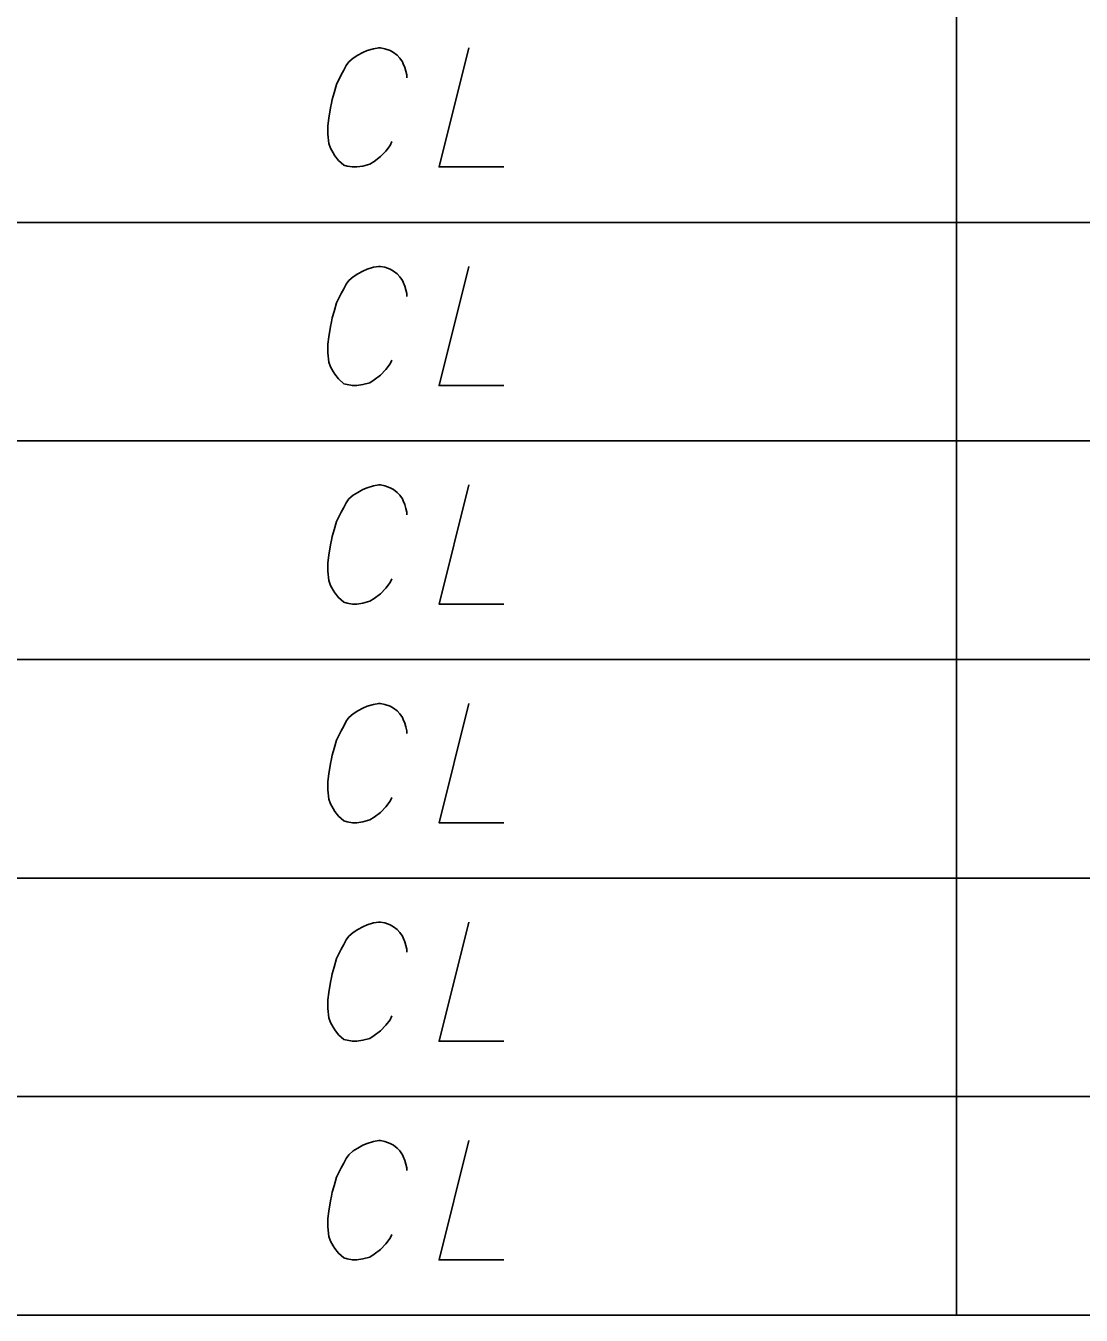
# Model space of a CAD drawing. Extents: x 2074207 to 2076812, y 516372 to 523312.
# Drawn here: x 2076303.1 to 2076345.6, y 518973.1 to 519025 of the extents above; entities that cross this region are included whole.
import ezdxf

# ---------------------------------------------------------------- set-up
doc = ezdxf.new("R2010")
doc.units = 0
for name, color, linetype in [('Prop DirtTable_ Soil Test Results - Outline (Major)', 7, 'Continuous'), ('Prop DirtTable_ Soil Test Results - Outline (Minor)', 7, 'Continuous'), ('Prop DirtTable_ Soil Test Results - Tx (Sample Data)', 7, 'Continuous')]:
    doc.layers.add(name, color=color, linetype=linetype)

msp = doc.modelspace()

# ---------------------------------------------------------------- linework, layer by layer
at = {"layer": 'Prop DirtTable_ Soil Test Results - Outline (Major)'}
msp.add_line((2076260.609, 518973.054), (2076811.903, 518973.054), dxfattribs=at)
at = {"layer": 'Prop DirtTable_ Soil Test Results - Outline (Minor)'}
for p, q in [((2076340.594, 519025.854), (2076340.594, 519017.054)), ((2076260.609, 519017.054), (2076811.903, 519017.054)), ((2076260.609, 519017.054), (2076811.903, 519017.054)), ((2076340.594, 519017.054), (2076340.594, 519008.254)), ((2076260.609, 519008.254), (2076811.903, 519008.254)), ((2076260.609, 519008.254), (2076811.903, 519008.254)), ((2076340.594, 519008.254), (2076340.594, 518999.454)), ((2076260.609, 518999.454), (2076811.903, 518999.454)), ((2076260.609, 518999.454), (2076811.903, 518999.454)), ((2076340.594, 518999.454), (2076340.594, 518990.654)), ((2076260.609, 518990.654), (2076811.903, 518990.654)), ((2076260.609, 518990.654), (2076811.903, 518990.654)), ((2076340.594, 518990.654), (2076340.594, 518981.854)), ((2076260.609, 518981.854), (2076811.903, 518981.854)), ((2076260.609, 518981.854), (2076811.903, 518981.854)), ((2076340.594, 518981.854), (2076340.594, 518973.054)), ((2076260.609, 518973.054), (2076811.903, 518973.054))]:
    msp.add_line(p, q, dxfattribs=at)
at = {"layer": 'Prop DirtTable_ Soil Test Results - Tx (Sample Data)'}
for points in [[(2076318.45, 519022.875), (2076318.45, 519022.988), (2076318.415, 519023.139), (2076318.38, 519023.29), (2076318.309, 519023.442), (2076318.274, 519023.517), (2076318.168, 519023.668), (2076318.062, 519023.782), (2076317.921, 519023.895), (2076317.78, 519023.971), (2076317.569, 519024.046), (2076317.392, 519024.084), (2076317.322, 519024.084), (2076317.11, 519024.046), (2076316.863, 519023.971), (2076316.687, 519023.895), (2076316.475, 519023.782), (2076316.299, 519023.668), (2076316.122, 519023.517), (2076316.016, 519023.366), (2076315.911, 519023.177), (2076315.805, 519022.988), (2076315.628, 519022.61), (2076315.523, 519022.27), (2076315.452, 519022.005), (2076315.417, 519021.854), (2076315.381, 519021.665), (2076315.311, 519021.249), (2076315.276, 519020.947), (2076315.276, 519020.607), (2076315.311, 519020.229), (2076315.381, 519020.04), (2076315.487, 519019.851), (2076315.558, 519019.738), (2076315.699, 519019.549), (2076315.911, 519019.36), (2076316.052, 519019.322), (2076316.263, 519019.284), (2076316.404, 519019.284), (2076316.44, 519019.284), (2076316.687, 519019.322), (2076316.969, 519019.398), (2076317.145, 519019.511), (2076317.392, 519019.7), (2076317.604, 519019.927), (2076317.78, 519020.153), (2076317.851, 519020.305)], [(2076320.955, 519024.084), (2076319.756, 519019.284), (2076322.366, 519019.284)], [(2076318.45, 519014.075), (2076318.45, 519014.188), (2076318.415, 519014.339), (2076318.38, 519014.49), (2076318.309, 519014.642), (2076318.274, 519014.717), (2076318.168, 519014.868), (2076318.062, 519014.982), (2076317.921, 519015.095), (2076317.78, 519015.171), (2076317.569, 519015.246), (2076317.392, 519015.284), (2076317.322, 519015.284), (2076317.11, 519015.246), (2076316.863, 519015.171), (2076316.687, 519015.095), (2076316.475, 519014.982), (2076316.299, 519014.868), (2076316.122, 519014.717), (2076316.016, 519014.566), (2076315.911, 519014.377), (2076315.805, 519014.188), (2076315.628, 519013.81), (2076315.523, 519013.47), (2076315.452, 519013.205), (2076315.417, 519013.054), (2076315.381, 519012.865), (2076315.311, 519012.449), (2076315.276, 519012.147), (2076315.276, 519011.807), (2076315.311, 519011.429), (2076315.381, 519011.24), (2076315.487, 519011.051), (2076315.558, 519010.938), (2076315.699, 519010.749), (2076315.911, 519010.56), (2076316.052, 519010.522), (2076316.263, 519010.484), (2076316.404, 519010.484), (2076316.44, 519010.484), (2076316.687, 519010.522), (2076316.969, 519010.598), (2076317.145, 519010.711), (2076317.392, 519010.9), (2076317.604, 519011.127), (2076317.78, 519011.353), (2076317.851, 519011.505)], [(2076320.955, 519015.284), (2076319.756, 519010.484), (2076322.366, 519010.484)], [(2076318.45, 519005.275), (2076318.45, 519005.388), (2076318.415, 519005.539), (2076318.38, 519005.69), (2076318.309, 519005.842), (2076318.274, 519005.917), (2076318.168, 519006.068), (2076318.062, 519006.182), (2076317.921, 519006.295), (2076317.78, 519006.371), (2076317.569, 519006.446), (2076317.392, 519006.484), (2076317.322, 519006.484), (2076317.11, 519006.446), (2076316.863, 519006.371), (2076316.687, 519006.295), (2076316.475, 519006.182), (2076316.299, 519006.068), (2076316.122, 519005.917), (2076316.016, 519005.766), (2076315.911, 519005.577), (2076315.805, 519005.388), (2076315.628, 519005.01), (2076315.523, 519004.67), (2076315.452, 519004.405), (2076315.417, 519004.254), (2076315.381, 519004.065), (2076315.311, 519003.649), (2076315.276, 519003.347), (2076315.276, 519003.007), (2076315.311, 519002.629), (2076315.381, 519002.44), (2076315.487, 519002.251), (2076315.558, 519002.138), (2076315.699, 519001.949), (2076315.911, 519001.76), (2076316.052, 519001.722), (2076316.263, 519001.684), (2076316.404, 519001.684), (2076316.44, 519001.684), (2076316.687, 519001.722), (2076316.969, 519001.798), (2076317.145, 519001.911), (2076317.392, 519002.1), (2076317.604, 519002.327), (2076317.78, 519002.553), (2076317.851, 519002.705)], [(2076320.955, 519006.484), (2076319.756, 519001.684), (2076322.366, 519001.684)], [(2076318.45, 518996.475), (2076318.45, 518996.588), (2076318.415, 518996.739), (2076318.38, 518996.89), (2076318.309, 518997.042), (2076318.274, 518997.117), (2076318.168, 518997.268), (2076318.062, 518997.382), (2076317.921, 518997.495), (2076317.78, 518997.571), (2076317.569, 518997.646), (2076317.392, 518997.684), (2076317.322, 518997.684), (2076317.11, 518997.646), (2076316.863, 518997.571), (2076316.687, 518997.495), (2076316.475, 518997.382), (2076316.299, 518997.268), (2076316.122, 518997.117), (2076316.016, 518996.966), (2076315.911, 518996.777), (2076315.805, 518996.588), (2076315.628, 518996.21), (2076315.523, 518995.87), (2076315.452, 518995.605), (2076315.417, 518995.454), (2076315.381, 518995.265), (2076315.311, 518994.849), (2076315.276, 518994.547), (2076315.276, 518994.207), (2076315.311, 518993.829), (2076315.381, 518993.64), (2076315.487, 518993.451), (2076315.558, 518993.338), (2076315.699, 518993.149), (2076315.911, 518992.96), (2076316.052, 518992.922), (2076316.263, 518992.884), (2076316.404, 518992.884), (2076316.44, 518992.884), (2076316.687, 518992.922), (2076316.969, 518992.998), (2076317.145, 518993.111), (2076317.392, 518993.3), (2076317.604, 518993.527), (2076317.78, 518993.753), (2076317.851, 518993.905)], [(2076320.955, 518997.684), (2076319.756, 518992.884), (2076322.366, 518992.884)], [(2076318.45, 518987.675), (2076318.45, 518987.788), (2076318.415, 518987.939), (2076318.38, 518988.09), (2076318.309, 518988.242), (2076318.274, 518988.317), (2076318.168, 518988.468), (2076318.062, 518988.582), (2076317.921, 518988.695), (2076317.78, 518988.771), (2076317.569, 518988.846), (2076317.392, 518988.884), (2076317.322, 518988.884), (2076317.11, 518988.846), (2076316.863, 518988.771), (2076316.687, 518988.695), (2076316.475, 518988.582), (2076316.299, 518988.468), (2076316.122, 518988.317), (2076316.016, 518988.166), (2076315.911, 518987.977), (2076315.805, 518987.788), (2076315.628, 518987.41), (2076315.523, 518987.07), (2076315.452, 518986.805), (2076315.417, 518986.654), (2076315.381, 518986.465), (2076315.311, 518986.049), (2076315.276, 518985.747), (2076315.276, 518985.407), (2076315.311, 518985.029), (2076315.381, 518984.84), (2076315.487, 518984.651), (2076315.558, 518984.538), (2076315.699, 518984.349), (2076315.911, 518984.16), (2076316.052, 518984.122), (2076316.263, 518984.084), (2076316.404, 518984.084), (2076316.44, 518984.084), (2076316.687, 518984.122), (2076316.969, 518984.198), (2076317.145, 518984.311), (2076317.392, 518984.5), (2076317.604, 518984.727), (2076317.78, 518984.953), (2076317.851, 518985.105)], [(2076320.955, 518988.884), (2076319.756, 518984.084), (2076322.366, 518984.084)], [(2076318.45, 518978.875), (2076318.45, 518978.988), (2076318.415, 518979.139), (2076318.38, 518979.29), (2076318.309, 518979.442), (2076318.274, 518979.517), (2076318.168, 518979.668), (2076318.062, 518979.782), (2076317.921, 518979.895), (2076317.78, 518979.971), (2076317.569, 518980.046), (2076317.392, 518980.084), (2076317.322, 518980.084), (2076317.11, 518980.046), (2076316.863, 518979.971), (2076316.687, 518979.895), (2076316.475, 518979.782), (2076316.299, 518979.668), (2076316.122, 518979.517), (2076316.016, 518979.366), (2076315.911, 518979.177), (2076315.805, 518978.988), (2076315.628, 518978.61), (2076315.523, 518978.27), (2076315.452, 518978.005), (2076315.417, 518977.854), (2076315.381, 518977.665), (2076315.311, 518977.249), (2076315.276, 518976.947), (2076315.276, 518976.607), (2076315.311, 518976.229), (2076315.381, 518976.04), (2076315.487, 518975.851), (2076315.558, 518975.738), (2076315.699, 518975.549), (2076315.911, 518975.36), (2076316.052, 518975.322), (2076316.263, 518975.284), (2076316.404, 518975.284), (2076316.44, 518975.284), (2076316.687, 518975.322), (2076316.969, 518975.398), (2076317.145, 518975.511), (2076317.392, 518975.7), (2076317.604, 518975.927), (2076317.78, 518976.153), (2076317.851, 518976.305)], [(2076320.955, 518980.084), (2076319.756, 518975.284), (2076322.366, 518975.284)]]:
    msp.add_lwpolyline(points, dxfattribs=at)

doc.saveas('drawing.dxf')
